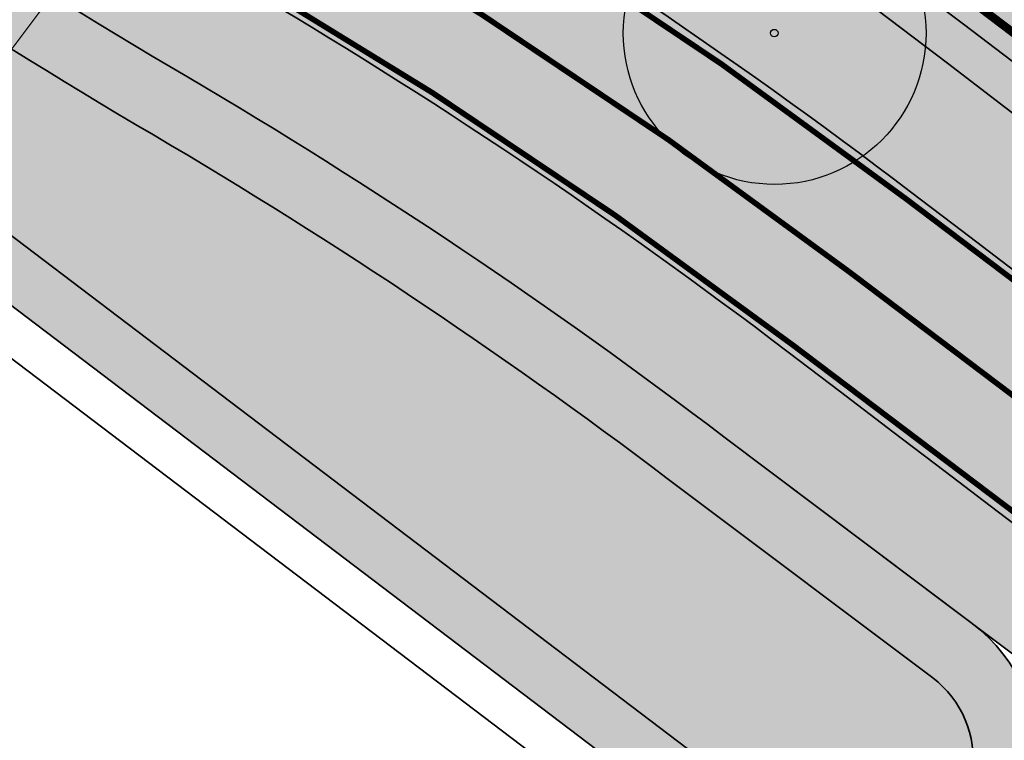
# Model space of a CAD drawing. Header units: metres. Extents: x 180563 to 183411, y 416314 to 418230.
# Tile 477 of 656: x 181110 to 181128, y 417730 to 417743. Entities that reach past the tile are written whole.
import ezdxf
from ezdxf import colors
from ezdxf.entities.mleader import LeaderData, LeaderLine
from ezdxf.math import Vec2, Vec3

# ---------------------------------------------------------------- set-up
doc = ezdxf.new("R2010")
doc.units = ezdxf.units.M
for name, pattern in [('AM-AS', [16, 10, -2, 2, -2]), ('VW-3-3_STREEP', [6, 3, -3]), ('VW-30-270_STREEP', [3, 0.3, -2.7])]:
    doc.linetypes.add(name, pattern=pattern)
doc.layers.get('0').update_dxf_attribs({"color": 40, "lineweight": 0})
for name, color, linetype, lineweight in [('N-WE-AM-AS_WEG_GEBIEDSONTSLUITINGSWEG-G', 10, 'AM-AS', 18), ('N-WE-BV-GELEIDECONSTRUCTIE_GELEIDERAIL_AARDENBAAN-G', 210, 'BV-GELEIDERAIL-A', 35), ('N-WE-GR-BOOM-S', 90, 'Continuous', 25), ('N-WE-GW-BERM-G', 90, 'Continuous', 35), ('N-WE-GW-WATERGANG_BODEM-G', 150, 'Continuous', 35), ('N-WE-GW-WATERGANG_INSTEEK-G', 112, 'Continuous', 35), ('N-WE-IE-TERREINAFSCHEIDING_KUNSTMATIG_HEKWERK_WILDRASTER-G', 30, 'IE-TERREINAFSCHEIDING-KUNSTMATIG', 35), ('N-WE-VH-KANTVERHARDING_FIETSPAD-G', 7, 'Continuous', 35), ('N-WE-VH-KANTVERHARDING_GOW-G', 7, 'Continuous', 35), ('N-WE-VW-MARKERING_LANGS_STREEP_30270_010-G', 7, 'VW-30-270_STREEP', 25), ('N-WE-VW-MARKERING_LANGS_STREEP_33_015-G', 7, 'VW-3-3_STREEP', 25), ('N-WE-VW-MARKERING_LANGS_STREEP_DOORGETROKKEN_010-G', 7, 'Continuous', 25), ('N-WE-VW-MARKERING_LANGS_STREEP_DOORGETROKKEN_015-G', 7, 'Continuous', 25), ('N-WE-WH-T18', 7, 'Continuous', 18)]:
    doc.layers.add(name, color=color, linetype=linetype, lineweight=lineweight)
for name, color, linetype, lineweight, true_color, transparency in [('N-WE-GW-BERM-A', 70, 'Continuous', 25, 0x7fff00, 0.6), ('N-WE-GW-WATERGANG_TALUD-A', 7, 'Continuous', 35, 0x4c914b, 0.4), ('N-WE-GW-WATERGANG_WATERLIJN-A', 7, 'Continuous', 35, 0x05eafa, 0.4)]:
    doc.layers.add(name, color=color, linetype=linetype, lineweight=lineweight, true_color=true_color, transparency=transparency)
doc.layers.add('N-WE-VH-VERHARDING_ASFALT_DEKLAAG-A', color=252, linetype='Continuous', lineweight=18, transparency=0.5)
doc.layers.add('X-XX-AL-TEKENBLAD_VIEWPORT-G', color=1, linetype='Continuous', lineweight=18, plot=False)
doc.styles.add('NLCS-ISO-M500-T25', font='NLCS-ISO.ttf', dxfattribs={"height": 1.25})
doc.linetypes.add('BV-GELEIDERAIL-A', pattern='A,2,-1,[160,NLCS.SHX,S=0.5,R=0,X=0,Y=0],-1', length=4)
doc.linetypes.add('IE-TERREINAFSCHEIDING-KUNSTMATIG', pattern='A,4,[82,NLCS.SHX,S=0.75,R=90,X=0,Y=0],4,-2', length=10)

# ---------------------------------------------------------------- blocks, each defined once
blk = doc.blocks.new('N-SGR-BOOM')
at = {"true_color": 0x136734, "transparency": 33554559}
h = blk.add_hatch(color=116, dxfattribs=at)
h.dxf.hatch_style = 1
edge = h.paths.add_edge_path()
edge.add_arc((0.006267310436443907, 0.004642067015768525), 2.700981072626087, 0, 360)
for centre, radius in [((0.006267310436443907, 0.004642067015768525), 2.700981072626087), ((0, 0), 0.06735329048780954)]:
    blk.add_circle(centre, radius)

msp = doc.modelspace()

# ---------------------------------------------------------------- hatches: boundary and pattern name
at = {"layer": 'N-WE-GW-BERM-A'}
h = msp.add_hatch(color=256, dxfattribs=at)
h.dxf.hatch_style = 1
edge = h.paths.add_edge_path()
edge.add_line((181073.7488937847, 417814.2802837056), (181069.7045368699, 417817.3739125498))
edge.add_arc((181101.6014270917, 417859.0732937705), 52.50000000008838, 189.1732101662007, 232.58673001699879, ccw=False)
edge.add_line((181049.7728541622, 417850.7037640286), (181049.6980486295, 417851.1669996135))
edge.add_arc((181046.7364158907, 417850.6887407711), 2.999999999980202, 9.173210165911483, 136.0584857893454)
edge.add_line((181044.576270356, 417852.7705119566), (181028.8460949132, 417836.4481281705))
edge.add_line((181028.8460949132, 417836.4481281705), (181029.0068978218, 417836.290741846))
edge.add_line((181029.0068978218, 417836.290741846), (181027.410449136, 417834.6341901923))
edge.add_line((181027.410449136, 417834.6341901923), (181037.1542689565, 417825.0551359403))
edge.add_line((181037.1542689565, 417825.0551359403), (181036.8913745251, 417824.7877195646))
edge.add_line((181036.8913745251, 417824.7877195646), (181041.685457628, 417820.0747032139))
edge.add_arc((181216.9484118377, 417998.3522870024), 249.9999999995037, 225.4885475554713, 230.5528841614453)
edge.add_arc((181564.1122736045, 418420.2885536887), 796.4000000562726, 230.5528820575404, 232.095562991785)
edge.add_arc((185318.2645728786, 423241.9395734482), 6907.208297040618, 232.0955650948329, 233.106533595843)
edge.add_line((181171.6669077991, 417717.878181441), (181173.4678948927, 417720.2774408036))
edge.add_arc((185318.2645661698, 423241.9395645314), 6904.208285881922, 232.9201131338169, 233.1065335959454, ccw=False)
edge.add_arc((181188.6853429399, 417777.6711247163), 55.00000000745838, 218.4293924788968, 232.9201131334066, ccw=False)
edge.add_line((181145.599733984, 417743.4858895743), (181144.5259423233, 417744.839250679))
edge.add_line((181144.5259423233, 417744.839250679), (181128.9029318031, 417764.5298252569))
edge.add_arc((180973.9905832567, 417641.6183661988), 197.7499999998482, 38.42939247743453, 52.58673001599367)
edge.add_line((181094.1355364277, 417798.686035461), (181073.9643901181, 417814.1154452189))
edge.add_line((181073.9643901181, 417814.1154452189), (181073.7488937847, 417814.2802837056))
h = msp.add_hatch(color=256, dxfattribs=at)
h.dxf.hatch_style = 1
edge = h.paths.add_edge_path()
edge.add_arc((181263.9972262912, 417640.70309743), 3.000000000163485, 229.8991335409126, 325.6143135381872)
edge.add_line((181266.4729901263, 417639.008814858), (181266.5562549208, 417639.130485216))
edge.add_arc((182390.925729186, 419263.5190775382), 1975.561948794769, 235.1949882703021, 235.309788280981, ccw=False)
edge.add_arc((181493.644272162, 417972.7411903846), 403.5500000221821, 233.2313492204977, 235.1949882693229, ccw=False)
edge.add_arc((181012.651948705, 417329.0515215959), 399.9983836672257, 53.23134921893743, 53.93884562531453)
edge.add_arc((185318.3247645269, 423242.0195051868), 6914.508351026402, 232.57288237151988, 233.9388456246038, ccw=False)
edge.add_arc((185318.2877374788, 423241.9701144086), 6914.446625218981, 232.5272106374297, 232.5728772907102, ccw=False)
edge.add_arc((185318.456553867, 423242.1884344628), 6914.722598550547, 232.0959210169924, 232.5272010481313, ccw=False)
edge.add_arc((181564.1399569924, 418420.3241564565), 803.645098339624, 232.0926229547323, 232.0985272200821, ccw=False)
edge.add_arc((185318.30993552, 423241.9993938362), 6914.483364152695, 231.6752198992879, 232.0952310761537, ccw=False)
edge.add_line((181030.5116775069, 417817.5301763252), (181030.2791331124, 417817.2359857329))
edge.add_arc((185318.3099701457, 423241.9994375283), 6914.85841990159, 231.6196245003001, 231.6752198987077, ccw=False)
edge.add_arc((180870.0303810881, 417625.71673703), 249.625000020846, 51.61962449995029, 53.35454995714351)
edge.add_line((181019.0219391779, 417826.0019243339), (181017.3884670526, 417824.3069553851))
edge.add_line((181017.3884670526, 417824.3069553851), (181017.262458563, 417824.4283920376))
edge.add_line((181017.262458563, 417824.4283920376), (181017.1247146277, 417824.28546233))
edge.add_arc((181019.2848601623, 417822.2036911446), 2.999999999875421, 136.0584857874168, 232.8716318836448)
edge.add_line((181017.4740517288, 417819.8118356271), (181051.564089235, 417794.0032000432))
edge.add_line((181051.564089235, 417794.0032000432), (181089.9399368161, 417765.308181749))
edge.add_line((181089.9399368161, 417765.308181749), (181107.5240438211, 417752.0973728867))
edge.add_arc((181168.1549130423, 417832.841207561), 100.9736061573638, 233.0969673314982, 238.9432908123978)
edge.add_arc((181064.5187370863, 417658.6142890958), 101.7495503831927, 52.69745743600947, 59.563056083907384, ccw=False)
edge.add_arc((185318.3099398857, 423241.9993993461), 6917.433371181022, 232.6974574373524, 233.9388467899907)
edge.add_arc((181012.6519442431, 417329.0515155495), 397.0483911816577, 53.23134923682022, 53.93884678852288, ccw=False)
edge.add_arc((181493.6442733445, 417972.7411920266), 406.5000020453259, 233.231349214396, 234.683116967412)
edge.add_arc((181228.7308241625, 417598.8241839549), 51.7500001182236, 49.899133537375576, 54.68311698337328, ccw=False)
h = msp.add_hatch(color=256, dxfattribs=at)
h.dxf.hatch_style = 1
edge = h.paths.add_edge_path()
edge.add_arc((181228.730975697, 417598.8243583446), 48.1497702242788, 54.68239703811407, 54.68311822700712)
edge.add_arc((181493.6442753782, 417972.7411950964), 410.1000057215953, 233.2313492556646, 234.6831200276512, ccw=False)
edge.add_arc((181012.651940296, 417329.0515101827), 393.4483978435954, 53.23134923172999, 53.93884678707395)
edge.add_arc((185318.3099589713, 423241.9994249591), 6921.033403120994, 232.6974574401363, 233.93884678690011, ccw=False)
edge.add_arc((181064.5187370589, 417658.6142890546), 98.14955043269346, 52.69745744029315, 59.57422040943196)
edge.add_arc((181168.1598047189, 417832.8484648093), 104.5823465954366, 233.09672176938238, 238.9539027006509, ccw=False)
edge.add_line((181105.3616635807, 417749.2191596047), (181104.7191947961, 417749.7018416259))
edge.add_line((181104.7191947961, 417749.7018416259), (181087.7808334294, 417762.427506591))
edge.add_line((181087.7808334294, 417762.427506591), (181049.3996744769, 417791.126496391))
edge.add_line((181049.3996744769, 417791.126496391), (181030.062280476, 417805.7663088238))
edge.add_line((181030.062280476, 417805.7663088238), (181016.0579835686, 417816.3685792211))
edge.add_line((181016.0579835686, 417816.3685792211), (181010.4253307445, 417820.632906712))
edge.add_arc((180999.5604801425, 417806.2817736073), 17.99999999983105, 52.87163188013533, 110.0256266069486)
edge.add_arc((180999.5604801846, 417806.281773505), 18.00000011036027, 110.0256266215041, 114.8717221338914)
edge.add_arc((178500.1568795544, 423185.6150126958), 5913.63084953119, 294.8222645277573, 294.9211797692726, ccw=False)
edge.add_line((180982.7275157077, 417818.3184062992), (180980.803925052, 417817.4266589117))
edge.add_line((180980.803925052, 417817.4266589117), (180982.0988698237, 417814.4359911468))
edge.add_line((180982.0988698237, 417814.4359911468), (180982.909, 417812.5649999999))
edge.add_line((180982.909, 417812.5649999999), (180984.193, 417813.9))
edge.add_line((180984.193, 417813.9), (180994.2180399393, 417818.5693610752))
edge.add_line((180994.2180399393, 417818.5693610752), (181001.736, 417822.0709999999))
edge.add_line((181001.736, 417822.0709999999), (181002.664, 417821.6859999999))
edge.add_line((181002.664, 417821.6859999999), (181002.897, 417821.8349999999))
edge.add_line((181002.897, 417821.8349999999), (181004.325, 417821.1099999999))
edge.add_line((181004.325, 417821.1099999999), (181007.101, 417819.99))
edge.add_line((181007.101, 417819.99), (181007.026, 417819.8039999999))
edge.add_line((181007.026, 417819.8039999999), (181011.0674445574, 417817.1511925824))
edge.add_arc((181010.4503503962, 417815.9503702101), 1.350103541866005, 53.12917852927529, 62.801687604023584, ccw=False)
edge.add_line((181011.2604299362, 417817.0304399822), (181014.5577348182, 417814.6206031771))
edge.add_line((181014.5577348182, 417814.6206031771), (181028.8685332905, 417804.161549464))
edge.add_line((181028.8685332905, 417804.161549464), (181048.1972218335, 417789.5283276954))
edge.add_line((181048.1972218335, 417789.5283276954), (181086.581331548, 417760.8271315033))
edge.add_line((181086.581331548, 417760.8271315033), (181103.5178724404, 417748.1028342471))
edge.add_arc((181165.8364696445, 417831.0513420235), 103.7499999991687, 233.082734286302, 239.5630560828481)
edge.add_arc((181064.5187370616, 417658.6142890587), 96.24955042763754, 52.697446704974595, 59.56305608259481, ccw=False)
edge.add_line((181122.8482600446, 417735.175654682), (181129.299, 417730.3279999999))
edge.add_line((181129.299, 417730.3279999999), (181133.454, 417727.1759999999))
edge.add_line((181133.454, 417727.1759999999), (181133.564, 417727.1859999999))
edge.add_line((181133.564, 417727.1859999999), (181148.051, 417715.8659999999))
edge.add_line((181148.051, 417715.8659999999), (181165.6579999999, 417699.1319999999))
edge.add_line((181165.6579999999, 417699.1319999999), (181165.774, 417698.9649999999))
edge.add_line((181165.774, 417698.9649999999), (181168.9069999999, 417696.3289999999))
edge.add_line((181168.9069999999, 417696.3289999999), (181170.903, 417697.5019999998))
edge.add_line((181170.903, 417697.5019999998), (181177.178, 417693.0399999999))
edge.add_line((181177.178, 417693.0399999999), (181179.7000661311, 417692.1976577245))
edge.add_arc((185318.3099655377, 423241.99943372), 6923.033414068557, 233.2872918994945, 233.9348265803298)
edge.add_arc((181008.5358484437, 417323.5028025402), 398.357087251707, 53.222080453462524, 53.999916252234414, ccw=False)
edge.add_arc((181493.6442762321, 417972.7411959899), 412.1000069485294, 233.2436655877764, 234.6832046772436)
edge.add_arc((181228.7310384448, 417598.8244199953), 46.14968364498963, 40.84307946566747, 54.68238135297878, ccw=False)
edge.add_arc((181290.5749671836, 417652.2878644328), 35.60000389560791, 220.8430794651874, 235.6698368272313)
edge.add_arc((181252.9420399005, 417596.8718480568), 31.38661325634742, 54.583065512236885, 55.98954721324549, ccw=False)
edge.add_arc((181267.8258765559, 417621.1649947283), 3.546600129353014, -7.6863796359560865, 21.25271230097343, ccw=False)
edge.add_line((181271.3406105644, 417620.6906348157), (181271.0932304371, 417619.0810250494))
edge.add_line((181271.0932304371, 417619.0810250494), (181272.4185422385, 417618.2229377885))
edge.add_line((181272.4185422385, 417618.2229377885), (181273.314775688, 417620.6262685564))
edge.add_arc((181270.5038642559, 417621.6744941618), 2.999999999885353, 339.5488572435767, 415.6897267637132)
edge.add_arc((182390.9257077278, 419263.519046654), 1984.711911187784, 235.66983764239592, 235.6897267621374, ccw=False)
edge.add_arc((181290.5749645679, 417652.2878615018), 33.5999999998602, 220.8430889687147, 235.6698376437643, ccw=False)
edge.add_arc((181228.7309599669, 417598.8243335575), 48.14979954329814, 40.84308896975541, 54.68239881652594)
at = {"layer": 'N-WE-GW-WATERGANG_TALUD-A'}
h = msp.add_hatch(color=256, dxfattribs=at)
h.dxf.hatch_style = 1
edge = h.paths.add_edge_path()
edge.add_arc((181125.5214975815, 417729.5077122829), 2.925138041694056, 232.507645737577, 413.0755716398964)
edge.add_line((181127.2788067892, 417731.8461512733), (181122.8482600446, 417735.1756546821))
edge.add_arc((181064.5187370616, 417658.6142890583), 96.24955042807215, 52.69744670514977, 59.5630560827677)
edge.add_arc((181165.8364696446, 417831.0513420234), 103.7499999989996, 233.08273428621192, 239.56305608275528, ccw=False)
edge.add_line((181103.5178724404, 417748.1028342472), (181086.581331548, 417760.8271315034))
edge.add_line((181086.581331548, 417760.8271315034), (181049.2341603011, 417788.752971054))
edge.add_line((181049.2341603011, 417788.752971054), (181049.0654925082, 417788.8790901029))
edge.add_arc((181047.8747532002, 417787.2865975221), 1.988439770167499, 53.21378245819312, 233.2137824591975)
edge.add_line((181046.6840138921, 417785.6941049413), (181123.7641883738, 417727.1692732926))
edge.add_line((181123.7641883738, 417727.1692732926), (181123.7410960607, 417727.1868066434))
edge = h.paths.add_edge_path(flags=16)
edge.add_line((181047.2828611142, 417786.4950021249), (181124.3689041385, 417727.9657146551))
edge.add_arc((181125.4727247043, 417729.4195023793), 1.825354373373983, 232.7916087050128, 412.7916087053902)
edge.add_line((181126.5765452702, 417730.8732901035), (181122.1241712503, 417734.2187266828))
edge.add_arc((181064.518737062, 417658.6142890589), 95.0495504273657, 52.69506727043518, 59.56305608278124)
edge.add_arc((181165.8364696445, 417831.0513420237), 104.9499999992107, 233.0827342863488, 239.5630560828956, ccw=False)
edge.add_line((181102.797079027, 417747.1434298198), (181085.8616304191, 417759.8669064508))
edge.add_line((181085.8616304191, 417759.8669064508), (181048.3468953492, 417787.9180395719))
edge.add_arc((181047.8148782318, 417787.2065208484), 0.8884261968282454, 53.21378246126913, 233.2137824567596)
at = {"layer": 'N-WE-GW-WATERGANG_WATERLIJN-A'}
h = msp.add_hatch(color=256, dxfattribs=at)
h.dxf.hatch_style = 1
edge = h.paths.add_edge_path()
edge.add_line((181047.2828611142, 417786.4950021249), (181124.3689041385, 417727.9657146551))
edge.add_arc((181125.4727247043, 417729.4195023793), 1.825354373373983, 232.7916087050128, 412.7916087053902)
edge.add_line((181126.5765452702, 417730.8732901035), (181122.1241712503, 417734.2187266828))
edge.add_arc((181064.518737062, 417658.6142890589), 95.0495504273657, 52.69506727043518, 59.56305608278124)
edge.add_arc((181165.8364696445, 417831.0513420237), 104.9499999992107, 233.0827342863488, 239.5630560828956, ccw=False)
edge.add_line((181102.797079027, 417747.1434298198), (181085.8616304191, 417759.8669064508))
edge.add_line((181085.8616304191, 417759.8669064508), (181048.3468953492, 417787.9180395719))
edge.add_arc((181047.8148782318, 417787.2065208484), 0.8884261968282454, 53.21378246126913, 233.2137824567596)
at = {"layer": 'N-WE-VH-VERHARDING_ASFALT_DEKLAAG-A'}
h = msp.add_hatch(color=256, dxfattribs=at)
h.dxf.hatch_style = 1
edge = h.paths.add_edge_path()
edge.add_arc((181493.6442872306, 417972.7412111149), 406.5000256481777, 233.23134926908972, 234.68320464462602, ccw=False)
edge.add_arc((181012.65194445, 417329.0515158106), 397.0483908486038, 53.23134922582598, 53.93884678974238)
edge.add_arc((185318.3099399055, 423241.9993993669), 6917.433371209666, 232.6974574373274, 233.9388467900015, ccw=False)
edge.add_arc((181064.5187370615, 417658.6142890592), 101.7495504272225, 52.69745743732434, 59.56305608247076)
edge.add_arc((181168.1549130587, 417832.8412075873), 100.9736061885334, 233.0969673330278, 238.9432908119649, ccw=False)
edge.add_line((181107.524043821, 417752.0973728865), (181089.9399368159, 417765.3081817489))
edge.add_line((181089.9399368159, 417765.3081817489), (181051.5640892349, 417794.0032000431))
edge.add_line((181051.5640892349, 417794.0032000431), (181017.4740517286, 417819.811835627))
edge.add_arc((181019.2848601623, 417822.2036911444), 2.999999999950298, 136.0584857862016, 232.87163188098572, ccw=False)
edge.add_line((181017.1247146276, 417824.28546233), (181019.0377596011, 417826.2705294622))
edge.add_arc((180870.0303811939, 417625.7167371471), 249.8499998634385, 53.38840380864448, 54.05229650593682)
edge.add_line((181016.7039692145, 417827.9835930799), (181016.1065244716, 417828.4168294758))
edge.add_line((181016.1065244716, 417828.4168294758), (181013.5531782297, 417825.767355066))
edge.add_arc((181011.393032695, 417827.8491262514), 2.999999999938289, 241.2493920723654, 316.05848578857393, ccw=False)
edge.add_arc((180999.5604801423, 417806.281773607), 21.60000000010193, 61.24939207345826, 110.2593872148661)
edge.add_arc((180989.3108655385, 417834.0505582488), 8.00000000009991, 227.5183907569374, 290.2593872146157, ccw=False)
edge.add_line((180983.9080373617, 417828.1506050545), (180981.370493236, 417825.6616251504))
edge.add_line((180981.370493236, 417825.6616251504), (180984.0348125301, 417823.2027118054))
edge.add_arc((180983.3566006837, 417822.4678453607), 0.9999999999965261, -65.12827785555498, 47.29593205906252, ccw=False)
edge.add_line((180983.7771887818, 417821.5605936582), (180970.3664037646, 417815.3435575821))
edge.add_line((180970.3664037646, 417815.3435575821), (180971.41787401, 417813.0754283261))
edge.add_line((180971.41787401, 417813.0754283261), (180991.9898943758, 417822.6123042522))
edge.add_arc((180999.5604801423, 417806.281773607), 18.0000000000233, 52.8716318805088, 114.8717221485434, ccw=False)
edge.add_line((181010.4253307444, 417820.632906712), (181049.3996744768, 417791.1264963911))
edge.add_line((181049.3996744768, 417791.1264963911), (181087.7808334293, 417762.4275065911))
edge.add_line((181087.7808334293, 417762.4275065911), (181105.3616635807, 417749.2191596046))
edge.add_arc((181168.1598047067, 417832.8484647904), 104.5823465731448, 233.0967217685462, 238.9539027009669)
edge.add_arc((181064.5187370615, 417658.6142890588), 98.1495504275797, 52.69745744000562, 59.57422040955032, ccw=False)
edge.add_arc((185318.3099587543, 423241.9994246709), 6921.033402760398, 232.6974574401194, 233.9388467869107)
edge.add_arc((181012.6519401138, 417329.0515099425), 393.4483981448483, 53.231349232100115, 53.93884678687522, ccw=False)
edge.add_arc((181493.8499811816, 417973.019663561), 410.4462078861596, 233.2316151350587, 234.6925342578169)
edge.add_arc((181228.7309599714, 417598.8243335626), 48.1497995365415, 40.84308896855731, 54.59469814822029, ccw=False)
edge.add_arc((181290.5749645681, 417652.2878615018), 33.59999999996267, 220.8430889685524, 235.6698376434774)
edge.add_arc((182390.9257077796, 419263.5190468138), 1984.711911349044, 235.6698376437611, 235.6897267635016)
edge.add_arc((181270.5038642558, 417621.6744941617), 2.999999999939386, -20.44897796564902, 55.68972676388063, ccw=False)
edge.add_line((181273.3148152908, 417620.626374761), (181274.1362413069, 417622.8293568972))
edge.add_arc((181262.9088125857, 417627.0654924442), 12.00000000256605, 339.3283895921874, 358.0808665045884)
edge.add_arc((182390.9257077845, 419263.5190467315), 1981.111911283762, 235.6698376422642, 235.7134614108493, ccw=False)
edge.add_arc((181290.5749645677, 417652.287861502), 29.99999999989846, 220.8431060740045, 235.6698376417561, ccw=False)
edge.add_arc((181228.730823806, 417598.8241835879), 51.75000062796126, 40.84310607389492, 54.6824278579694)
h = msp.add_hatch(color=256, dxfattribs=at)
h.dxf.hatch_style = 1
edge = h.paths.add_edge_path(flags=16)
edge.add_line((181266.421371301, 417647.7449301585), (181267.3135911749, 417647.1243517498))
edge.add_arc((182390.9257179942, 419263.5190614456), 1968.56192919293, 235.1954939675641, 235.5561027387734)
edge.add_arc((181276.6619183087, 417638.8467284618), 1.500000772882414, -124.38568554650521, 55.61431445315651, ccw=False)
edge.add_arc((182390.9257197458, 419263.5190640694), 1971.561932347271, 235.16386169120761, 235.5561913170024, ccw=False)
edge.add_arc((181265.5645242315, 417646.5137465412), 1.500000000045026, 55.163861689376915, 235.1638616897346, ccw=False)
edge = h.paths.add_edge_path(flags=16)
edge.add_arc((182390.9257071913, 419263.5190458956), 1968.561910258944, 236.22275975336, 236.6167799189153)
edge.add_arc((181306.9286178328, 417618.4980017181), 1.500001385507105, -123.41165025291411, 56.72320394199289, ccw=False)
edge.add_arc((182390.9257072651, 419263.5190459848), 1971.561910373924, 236.2230003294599, 236.6168392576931, ccw=False)
edge.add_arc((181295.6367655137, 417625.9946514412), 1.500022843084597, 56.10695293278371, 236.6547733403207, ccw=False)
edge = h.paths.add_edge_path(flags=16)
edge.add_arc((182267.7584848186, 419021.3355650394), 1699.549995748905, 245.3727450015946, 245.6976238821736)
edge.add_arc((181568.9223495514, 417473.7562151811), 1.499999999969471, 245.6976238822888, 425.6976238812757)
edge.add_arc((182267.7584892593, 419021.3355747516), 1696.550006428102, 245.37274500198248, 245.6976238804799, ccw=False)
edge.add_arc((181560.158536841, 417477.743617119), 1.500000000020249, 65.3727449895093, 245.3727449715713)
edge = h.paths.add_edge_path(flags=16)
edge.add_line((181994.7633016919, 417267.5241882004), (181964.0698458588, 417282.2425208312))
edge.add_arc((181790.9234461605, 416921.1600831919), 400.4500000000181, 64.38133117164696, 65.79861244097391)
edge.add_arc((181955.4959157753, 417287.3267184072), 0.9999999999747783, 69.63247948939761, 245.7986124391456, ccw=False)
edge.add_arc((181816.7843065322, 416913.6942894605), 399.5499999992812, 64.38103671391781, 69.63247948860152, ccw=False)
edge.add_line((181989.5434161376, 417273.9643167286), (181997.2069129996, 417270.2894651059))
edge.add_arc((181996.5553910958, 417268.9383406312), 1.500006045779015, -25.74337134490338, 64.25630207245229, ccw=False)
edge.add_line((181997.906519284, 417268.2868264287), (181997.6676287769, 417267.7914107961))
edge.add_arc((181996.3165071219, 417268.4429246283), 1.50000000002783, 244.25653299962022, 334.2565330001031, ccw=False)
edge.add_arc((181895.7239114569, 417059.8321053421), 230.0973752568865, 64.25653299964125, 64.50554044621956)
edge = h.paths.add_edge_path(flags=16)
edge.add_line((182104.0580458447, 417214.7262762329), (182085.8331860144, 417223.4655837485))
edge.add_arc((182258.5922956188, 417583.7356110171), 399.5499999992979, 242.6861429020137, 244.3810367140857, ccw=False)
edge.add_arc((181891.5007316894, 416872.9305859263), 400.4500000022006, 62.68614290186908, 64.38103671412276)
edge.add_line((182064.6489870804, 417234.0121337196), (182060.1465170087, 417236.1711884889))
edge.add_line((182060.1465170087, 417236.1711884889), (182022.5299168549, 417254.209353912))
edge.add_line((182022.5299168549, 417254.209353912), (182009.6421919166, 417260.3893625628))
edge.add_line((182009.6421919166, 417260.3893625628), (182009.8367648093, 417260.7951228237))
edge.add_line((182009.8367648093, 417260.7951228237), (182022.7244897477, 417254.6151141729))
edge.add_line((182022.7244897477, 417254.6151141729), (182064.8398338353, 417234.4196807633))
edge.add_line((182064.8398338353, 417234.4196807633), (182097.2557363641, 417221.0628313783))
edge.add_arc((181897.9365292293, 416874.7796295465), 399.5499996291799, 58.78416041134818, 60.075443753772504, ccw=False)
edge.add_arc((182104.4904300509, 417215.6279657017), 0.9999999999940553, -115.61896328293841, 58.78416040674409, ccw=False)
edge = h.paths.add_edge_path(flags=16)
edge.add_arc((180932.4700880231, 415892.1175290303), 1700.450000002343, 63.132378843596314, 63.924974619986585, ccw=False)
edge.add_arc((181701.4075209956, 417409.901218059), 1.000000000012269, 243.1323788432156, 419.5793798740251)
edge.add_arc((181499.6040637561, 417066.2189997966), 399.5500000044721, 59.57937987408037, 60.53961974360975)
edge.add_arc((181691.3775995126, 417405.7251361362), 9.624999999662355, 60.53961974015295, 68.5815191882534)
edge.add_line((181694.8924288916, 417414.6854151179), (181680.3013201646, 417420.4090379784))
edge.add_arc((181680.1187316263, 417419.94356894), 0.5000000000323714, 68.58151929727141, 243.9249743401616)
edge = h.paths.add_edge_path(flags=16)
edge.add_arc((181680.1187316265, 417419.94356894), 0.5000000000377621, 68.58151920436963, 243.9249744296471)
edge.add_arc((180932.4700876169, 415892.117528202), 1700.450000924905, 63.13237884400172, 63.9249744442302, ccw=False)
edge.add_arc((181701.4075209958, 417409.9012180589), 0.999999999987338, 243.132378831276, 419.5793798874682)
edge.add_arc((181499.6040633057, 417066.2189990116), 399.5500009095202, 59.57937987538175, 60.53961974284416)
edge.add_arc((181691.377599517, 417405.7251361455), 9.624999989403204, 60.53961974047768, 68.58151919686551)
edge.add_line((181694.8924288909, 417414.6854151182), (181680.3013201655, 417420.4090379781))
edge = h.paths.add_edge_path()
edge.add_line((181033.0028603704, 417820.6897694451), (181030.5116775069, 417817.5301763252))
edge.add_arc((185318.3099397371, 423241.9993992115), 6914.48337098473, 231.6752198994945, 233.9388467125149)
edge.add_arc((181012.6519479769, 417329.0515206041), 399.9983848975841, 53.23134850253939, 53.938848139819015, ccw=False)
edge.add_arc((181493.6442721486, 417972.7411903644), 403.5499999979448, 233.2313499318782, 235.1949882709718)
edge.add_arc((182390.9257103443, 419263.5190504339), 1975.561915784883, 235.1949882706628, 235.4212797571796)
edge.add_arc((182390.9257072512, 419263.5190459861), 1975.561910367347, 235.4212797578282, 236.6169555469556)
edge.add_arc((181525.9518411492, 417950.8722321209), 403.549999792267, 236.6169555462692, 239.1017050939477)
edge.add_arc((181113.3162874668, 417261.3618971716), 399.9999999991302, 57.45738260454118, 59.10170509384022, ccw=False)
edge.add_arc((182390.9257176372, 419263.5190624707), 1975.061929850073, 237.4573826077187, 238.7073108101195)
edge.add_arc((182390.9257072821, 419263.5190461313), 1975.061910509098, 238.7073108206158, 243.3553666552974)
edge.add_arc((181325.8161351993, 417140.6764458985), 400.0000057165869, 62.80119298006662, 63.355366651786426, ccw=False)
edge.add_arc((181965.7273091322, 418385.8726976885), 999.9999999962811, 242.8011929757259, 244.8548049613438)
edge.add_arc((182264.6752762, 419022.7500135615), 1703.549999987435, 244.8548049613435, 245.6235062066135)
edge.add_arc((180118.4752339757, 414286.3140772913), 3496.449999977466, 64.81384707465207, 65.62350620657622, ccw=False)
edge.add_line((181606.4266050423, 417450.3563209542), (181610.9455030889, 417448.2272794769))
edge.add_arc((180118.4752340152, 414286.3140773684), 3496.449999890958, 64.21818017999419, 64.73198948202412, ccw=False)
edge.add_line((181639.2400873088, 417434.716348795), (181670.3332164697, 417419.6975125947))
edge.add_arc((180932.4700880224, 415892.1175290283), 1696.450000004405, 62.96011553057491, 64.21818017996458, ccw=False)
edge.add_arc((182841.8347448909, 419633.0166956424), 2503.549996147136, 242.9601155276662, 243.1447444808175)
edge.add_arc((182162.6238776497, 418291.6236925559), 1000.000000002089, 243.1447444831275, 244.3810367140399)
edge.add_line((181730.2396714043, 417389.9342237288), (181853.9053023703, 417330.6332475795))
edge.add_line((181853.9053023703, 417330.6332475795), (181891.061373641, 417312.8159180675))
edge.add_line((181891.061373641, 417312.8159180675), (181897.2858365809, 417309.8311216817))
edge.add_line((181897.2858365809, 417309.8311216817), (181963.5044478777, 417278.0775272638))
edge.add_line((181963.5044478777, 417278.0775272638), (181971.1422850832, 417274.4393758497))
edge.add_line((181971.1422850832, 417274.4393758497), (181991.327, 417264.879))
edge.add_line((181991.327, 417264.879), (181992.079, 417264.515))
edge.add_line((181992.079, 417264.515), (181993.975, 417263.597))
edge.add_line((181993.975, 417263.597), (182012.385, 417254.688))
edge.add_line((182012.385, 417254.688), (182018.101, 417251.9469999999))
edge.add_line((182018.101, 417251.9469999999), (182018.0840521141, 417251.9051478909))
edge.add_line((182018.0840521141, 417251.9051478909), (182076.44479169, 417223.9196130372))
edge.add_line((182076.44479169, 417223.9196130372), (182139.6315825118, 417193.6198575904))
edge.add_line((182139.6315825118, 417193.6198575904), (182139.6770349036, 417193.5980619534))
edge.add_line((182139.6770349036, 417193.5980619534), (182160.765325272, 417183.4856883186))
edge.add_arc((182343.9232624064, 417565.4413533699), 423.600000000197, 244.3810386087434, 252.5258950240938)
edge.add_line((182216.7268854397, 417161.3893249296), (182226.8023124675, 417158.217560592))
edge.add_arc((182151.7336291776, 416919.7543710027), 250.0000000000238, 69.67063188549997, 72.52589502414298, ccw=False)
edge.add_line((182238.5877141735, 417154.1821166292), (182255.2274778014, 417148.0171832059))
edge.add_line((182255.2274778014, 417148.0171832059), (182256.5475957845, 417151.5803119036))
edge.add_arc((182256.8857542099, 417152.5214011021), 1.000000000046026, 74.81650509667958, 250.2352849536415, ccw=False)
edge.add_line((182257.147665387, 417153.4864930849), (182258.0083183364, 417157.2352828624))
edge.add_arc((182313.9483987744, 417400.8963332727), 250.0000001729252, 254.8165050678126, 257.0700086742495, ccw=False)
edge.add_line((182248.4706043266, 417159.6233374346), (182237.6629667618, 417162.5563646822))
edge.add_arc((182303.1407611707, 417403.8293603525), 250.0000000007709, 252.5258950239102, 254.8165050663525, ccw=False)
edge.add_line((182228.0720778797, 417165.3661707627), (182218.8888635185, 417168.2570647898))
edge.add_arc((182343.9232624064, 417565.4413533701), 416.4000000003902, 244.3810386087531, 252.525895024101, ccw=False)
edge.add_line((182163.8784913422, 417189.9778525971), (182145.833652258, 417198.6308346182))
edge.add_arc((182318.7873228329, 417559.3066278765), 400.0000000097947, 238.4165808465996, 244.381038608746, ccw=False)
edge.add_arc((181897.9365152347, 416874.7796054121), 403.5500275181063, 58.41658145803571, 64.37994115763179)
edge.add_line((182072.4321312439, 417238.6530788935), (182025.794417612, 417261.0171094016))
edge.add_line((182025.794417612, 417261.0171094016), (181991.2729529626, 417277.5710746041))
edge.add_arc((181816.7843065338, 416913.6942894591), 403.5500000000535, 64.38103671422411, 70.3455075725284)
edge.add_arc((182087.056245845, 417670.4278497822), 399.9999999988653, 244.3810367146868, 250.34550757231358, ccw=False)
edge.add_line((181914.1025633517, 417309.7520622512), (181885.1575948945, 417323.6318207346))
edge.add_line((181885.1575948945, 417323.6318207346), (181750.5912443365, 417388.1605940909))
edge.add_arc((181923.5462577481, 417748.8357434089), 399.9999999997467, 238.15746587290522, 244.38082528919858, ccw=False)
edge.add_arc((181499.6040637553, 417066.2189997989), 403.5500000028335, 58.15746587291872, 64.21818017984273)
edge.add_line((181675.1262810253, 417429.5983521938), (181644.0244867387, 417444.6213738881))
edge.add_arc((180118.4752339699, 414286.3140772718), 3507.44999999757, 64.21818018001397, 65.62350620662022)
edge.add_arc((181399.5502938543, 417113.5109048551), 403.549999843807, 65.62350620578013, 69.59298173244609)
edge.add_arc((181677.6347093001, 417868.8340820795), 401.3422855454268, 243.0432052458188, 249.9840945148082, ccw=False)
edge.add_arc((182264.6752761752, 419022.7500135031), 1695.999999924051, 242.32913509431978, 243.03758471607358, ccw=False)
edge.add_arc((182390.92588004, 419263.5193751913), 1967.862282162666, 242.2105599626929, 242.3291350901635, ccw=False)
edge.add_arc((182390.9257071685, 419263.5190458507), 1967.861910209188, 238.7812462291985, 242.2105599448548, ccw=False)
edge.add_arc((181578.2919742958, 417922.6919184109), 400.0000000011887, 232.39639598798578, 238.78124622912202, ccw=False)
edge.add_arc((181087.4206071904, 417285.3653902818), 404.4499999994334, 52.39639598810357, 56.61710014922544)
edge.add_arc((182127.3627245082, 418865.1477469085), 1486.896640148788, 236.2270752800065, 236.6510802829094, ccw=False)
edge.add_arc((182370.5963038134, 419233.9724161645), 1928.697474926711, 235.189868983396, 236.3115455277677, ccw=False)
edge.add_arc((181039.2420212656, 417319.0640495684), 403.5500000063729, 55.19498827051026, 59.46724989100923)
edge.add_arc((181447.4701584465, 418011.1929324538), 400.0000000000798, 233.4982623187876, 239.46724989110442, ccw=False)
edge.add_arc((185318.2645985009, 423241.9395540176), 6907.208296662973, 232.0955652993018, 233.4982620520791, ccw=False)
edge.add_arc((181564.1122510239, 418420.2885722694), 796.4000000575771, 230.5528841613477, 232.0955691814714, ccw=False)
edge.add_arc((181216.9484118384, 417998.3522870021), 249.9999999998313, 225.4885475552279, 230.5528841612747, ccw=False)
edge.add_line((181041.6854576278, 417820.0747032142), (181036.8913745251, 417824.7877195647))
edge.add_line((181036.8913745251, 417824.7877195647), (181034.331044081, 417822.1833498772))
edge.add_arc((181033.6401504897, 417821.4603934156), 1.000000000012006, -129.5900460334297, 46.299113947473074, ccw=False)

# ---------------------------------------------------------------- linework, layer by layer
at = {"layer": 'N-WE-AM-AS_WEG_GEBIEDSONTSLUITINGSWEG-G', "flags": 128}
msp.add_lwpolyline([(180998.6357589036, 417852.5923585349), (181032.404589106, 417822.5537126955, 0.01636333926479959), (181072.6352749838, 417789.059309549, 0.006800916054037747), (181222.52458611, 417675.5955956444, 0.03786963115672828), (181475.3950408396, 417517.5334610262, 0.01437539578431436), (181563.1980470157, 417474.6641448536, -0.006131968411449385), (181640.9581216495, 417438.2731532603), (181672.0512508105, 417423.25431706, -0.00548939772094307), (181705.4900083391, 417406.6472787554, 0.006200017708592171), (181761.0471846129, 417379.1537028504), (182144.1001733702, 417195.4695541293, 1.733259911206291e-06), (182144.102712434, 417195.4683612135), (182147.6425671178, 417193.7708816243), (182148.8545265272, 417193.1897434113), (182150.0665531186, 417192.6087453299), (182151.2787140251, 417192.0280275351), (182152.491076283, 417191.4477302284), (182153.7037067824, 417190.8679936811), (182154.916672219, 417190.2889582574), (182156.1300390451, 417189.7107644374), (182157.3438734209, 417189.13355284), (182158.5582411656, 417188.5574642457), (182159.7732077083, 417187.9826396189), (182160.9888380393, 417187.4092201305), (182162.2051966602, 417186.8373471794), (182163.4223475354, 417186.2671624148), (182164.6403540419, 417185.6988077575), (182165.8592789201, 417185.1324254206), (182167.0791842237, 417184.5681579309), (182168.3001312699, 417184.0061481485), (182169.5221805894, 417183.4465392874), (182170.7453918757, 417182.8894749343), (182171.9698239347, 417182.3350990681), (182173.1955346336, 417181.7835560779), (182174.4225808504, 417181.2349907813), (182175.6510184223, 417180.6895484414), (182176.8809020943, 417180.1473747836), (182178.1122854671, 417179.6086160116), (182179.3452209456, 417179.0734188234), (182180.5797596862, 417178.5419304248), (182181.8159515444, 417178.0142985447), (182183.0538450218, 417177.4906714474), (182184.2934872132, 417176.9711979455), (182185.5348487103, 417176.4514943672, 0.02042757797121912), (182217.8078744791, 417164.8231948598), (182298.8362061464, 417139.3153159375)], format="xyb", dxfattribs=at)
at = {"layer": 'N-WE-BV-GELEIDECONSTRUCTIE_GELEIDERAIL_AARDENBAAN-G', "ltscale": 0.5, "flags": 128}
msp.add_lwpolyline([(181069.5294931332, 417785.9922967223, 0.002103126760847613), (181115.5776914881, 417750.4431575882, 0.005960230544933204), (181247.6818141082, 417651.817383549, -0.003087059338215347), (181251.6493714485, 417648.8906549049, 0.004855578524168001), (181257.9844946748, 417644.2519659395), (181261.1440499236, 417641.7888825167)], format="xyb", dxfattribs=at)
at = {"layer": 'N-WE-GW-BERM-G', "flags": 128}
msp.add_lwpolyline([(181011.2604299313, 417817.0304399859), (181028.8685332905, 417804.1615494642), (181048.1972218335, 417789.5283276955), (181086.581331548, 417760.8271315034), (181103.5178724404, 417748.1028342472, 0.02828327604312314), (181113.2777777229, 417741.5994197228, -0.0299658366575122), (181122.8482600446, 417735.1756546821), (181129.299, 417730.328)], format="xyb", dxfattribs=at)
at = {"layer": 'N-WE-GW-WATERGANG_BODEM-G', "flags": 128}
msp.add_lwpolyline([(181047.2828611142, 417786.4950021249), (181124.3689041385, 417727.9657146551, 1), (181126.5765452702, 417730.8732901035), (181122.1241712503, 417734.2187266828, 0.02997622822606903), (181112.6698699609, 417740.5647950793, -0.0282832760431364), (181102.797079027, 417747.1434298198), (181085.8616304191, 417759.8669064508), (181048.3468953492, 417787.9180395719, 0.9999999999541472)], format="xyb", close=True, dxfattribs=at)
at = {"layer": 'N-WE-GW-WATERGANG_INSTEEK-G', "flags": 128}
msp.add_lwpolyline([(181123.7410960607, 417727.1868066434, 1.00496841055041), (181127.2788067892, 417731.8461512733), (181122.8482600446, 417735.1756546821, 0.02996583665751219), (181113.2777777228, 417741.5994197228, -0.02828327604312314), (181103.5178724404, 417748.1028342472), (181086.581331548, 417760.8271315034), (181049.2341603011, 417788.752971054), (181049.0654925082, 417788.8790901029, 1.000000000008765), (181046.6840138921, 417785.6941049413), (181123.7641883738, 417727.1692732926)], format="xyb", close=True, dxfattribs=at)
at = {"layer": 'N-WE-IE-TERREINAFSCHEIDING_KUNSTMATIG_HEKWERK_WILDRASTER-G', "ltscale": 0.4, "flags": 128}
msp.add_lwpolyline([(181194.3156810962, 417682.1551479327), (181193.452, 417682.791), (181181.375, 417691.509), (181177.178, 417693.04), (181174.186, 417695.197), (181170.903, 417697.502), (181168.907, 417696.329), (181165.774, 417698.965), (181165.658, 417699.132), (181157.945, 417706.429), (181148.051, 417715.866), (181133.905, 417726.836), (181133.454, 417727.176), (181131.565, 417728.568), (181129.5216271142, 417730.1550857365), (181125.535389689, 417724.8827605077), (181006.1234216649, 417815.5489450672), (181006.7337310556, 417819.99631002), (181002.664, 417821.686), (181001.736, 417822.071), (180999.25, 417820.938), (180995.573, 417819.263), (180984.193, 417813.9), (180982.9090000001, 417812.565)], dxfattribs=at)
at = {"layer": 'N-WE-VH-KANTVERHARDING_FIETSPAD-G', "flags": 128}
for points in [[(181019.0280313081, 417826.2604349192), (181017.1247146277, 417824.28546233, 0.4494867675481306), (181017.4740517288, 417819.811835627), (181051.564089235, 417794.0032000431), (181089.939936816, 417765.308181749), (181107.5240438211, 417752.0973728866, 0.0255149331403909), (181116.064021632, 417746.3414493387, -0.02996583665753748), (181126.1813912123, 417739.5506102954, 0.00541663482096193), (181246.3738373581, 417650.021142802, -0.003087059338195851), (181250.3193146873, 417647.1107018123, 0.0063349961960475), (181258.6479079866, 417641.0501310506)], [(180943.6024850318, 417800.1806368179), (180954.5972698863, 417805.2776519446), (180991.9898943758, 417822.6123042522, -0.2773249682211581), (181010.4253307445, 417820.632906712), (181015.3010816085, 417816.9416090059), (181020.5020902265, 417813.0040675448), (181049.3996744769, 417791.1264963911), (181087.7808334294, 417762.4275065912), (181105.3616635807, 417749.2191596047, 0.02556233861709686), (181114.223808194, 417743.2472622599, -0.03001459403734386), (181123.9997053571, 417736.6870029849, 0.005416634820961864), (181244.2547031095, 417647.1109417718, -0.003087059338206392), (181248.1644072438, 417644.2268894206, 0.006334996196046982), (181256.566759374, 417638.1126456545)]]:
    msp.add_lwpolyline(points, format="xyb", dxfattribs=at)
at = {"layer": 'N-WE-VH-KANTVERHARDING_GOW-G', "flags": 128}
for points in [[(180986.7769421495, 417831.1747158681, -0.2230282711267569), (180996.8028964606, 417834.6859179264, 0.05599086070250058), (181000.8214443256, 417834.7255519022, -0.1895041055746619), (181011.4485475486, 417831.9798437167), (181016.7920261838, 417828.1050260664, -0.01061493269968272), (181025.2502109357, 417821.6932775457, 0.01011986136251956), (181248.1103501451, 417652.4058908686, -0.003087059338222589), (181252.0851416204, 417649.4738258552, 0.008568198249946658), (181263.3038270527, 417641.3865739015, 0.0009873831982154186), (181269.7192684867, 417636.9456589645)], [(181074.8469208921, 417791.8998406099, 0.006120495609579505), (181209.5312920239, 417689.6574043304, 0.02605051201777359), (181244.2578445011, 417666.6573675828, -0.0186434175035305), (181269.582466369, 417650.4186660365, 0.004894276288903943), (181300.792615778, 417629.1689955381)]]:
    msp.add_lwpolyline(points, format="xyb", dxfattribs=at)
at = {"layer": 'N-WE-VH-VERHARDING_ASFALT_DEKLAAG-A', "flags": 128}
for points in [[(181030.5116775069, 417817.5301763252, 0.009877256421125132), (181248.1103501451, 417652.4058908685, -0.003087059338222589), (181252.0851416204, 417649.4738258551, 0.008568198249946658), (181263.3038270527, 417641.3865739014, 0.0009873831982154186), (181269.7192684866, 417636.9456589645, 0.005217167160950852), (181303.9050480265, 417613.9036519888, 0.01084218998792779), (181318.7225739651, 417604.593972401, -0.007174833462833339), (181328.4870018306, 417598.5585218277, 0.005453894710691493), (181365.05864134, 417575.7790444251, 0.02028375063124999), (181505.1983365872, 417498.1985157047, -0.002418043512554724)], [(181473.4620450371, 417522.616714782, -0.01496432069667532), (181370.9691922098, 417580.6140558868, -0.02786637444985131), (181334.2139746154, 417605.791413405, 0.01841837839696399), (181309.9617583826, 417623.0860418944, -0.001850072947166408), (181300.7926157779, 417629.168995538, -0.004894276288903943), (181269.582466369, 417650.4186660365, 0.0186434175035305), (181244.257844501, 417666.6573675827, -0.02605051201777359), (181209.5312920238, 417689.6574043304, -0.006120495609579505), (181074.8469213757, 417791.899841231, -0.006731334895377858)]]:
    msp.add_lwpolyline(points, format="xyb", dxfattribs=at)
at = {"layer": 'N-WE-VH-VERHARDING_ASFALT_DEKLAAG-A'}
msp.add_lwpolyline([(181105.3616635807, 417749.2191596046, 0.02556233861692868), (181114.2238081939, 417743.2472622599, -0.03001454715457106), (181123.9996907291, 417736.6870141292, 0.005416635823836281), (181244.2547106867, 417647.1109362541, -0.003087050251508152), (181248.1644032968, 417644.2268923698, 0.006374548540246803), (181256.6268640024, 417638.0699923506, -0.06007482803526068), (181265.1564489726, 417630.313807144, 0.06478430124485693), (181271.6258798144, 417624.5409303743, 8.67826564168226e-05), (181272.1948867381, 417624.1524858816, -0.3450047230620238), (181273.3148152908, 417620.626374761), (181274.1362413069, 417622.8293568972, 0.08200620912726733), (181274.9020816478, 417626.663625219, -0.0001903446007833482), (181273.656138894, 417627.513815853, -0.06478422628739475), (181267.8798672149, 417632.6681633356, 0.06045893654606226), (181258.6479079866, 417641.0501310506, -0.006334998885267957), (181250.3193107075, 417647.110704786, 0.003087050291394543), (181246.3738449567, 417650.0211372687, -0.005416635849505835), (181126.1813760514, 417739.5506218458, 0.02996578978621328), (181116.0640216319, 417746.3414493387, -0.02551493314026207), (181107.524043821, 417752.0973728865)], format="xyb", dxfattribs=at)
at = {"layer": 'N-WE-VW-MARKERING_LANGS_STREEP_30270_010-G', "const_width": 0.1, "flags": 128}
msp.add_lwpolyline([(180986.2411714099, 417824.7437339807, 0.169647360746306), (180992.7043190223, 417824.8568390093, -0.2557694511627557), (181011.5118158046, 417822.0680200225), (181050.4818818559, 417792.5648482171), (181088.8603851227, 417763.8678441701), (181106.4428537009, 417750.6582662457, 0.02553884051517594), (181115.1438405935, 417744.7944000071, -0.02998999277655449), (181125.0905482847, 417738.1188066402, 0.005416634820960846), (181245.3142702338, 417648.5660422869, -0.003087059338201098), (181249.2418609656, 417645.6687956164, 0.006334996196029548), (181257.6073137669, 417639.581402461, -0.0604589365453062), (181266.5181613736, 417631.4909814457, 0.06478422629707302), (181272.6410093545, 417626.0273731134, 0.0001903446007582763), (181273.8880841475, 417625.1764100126, 0.0037008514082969), (181298.2625291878, 417608.8206373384, 0.06259292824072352), (181305.3738646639, 417605.3098419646, -0.05214910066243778), (181315.1336783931, 417600.7416963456, 0.0006736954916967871), (181316.0779680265, 417600.1748594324, -0.007174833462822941), (181325.7166788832, 417594.2171152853, 0.002744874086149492), (181344.1085632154, 417582.6225361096, 0.02527112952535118), (181348.6844944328, 417580.0841452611), (181351.027575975, 417578.9351120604, -0.02366417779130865), (181355.3204809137, 417576.571723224, 0.01377616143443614), (181449.7979288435, 417522.0977990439, 0.007514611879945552), (181502.5585925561, 417494.6003581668, -0.01962053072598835), (181516.4166875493, 417486.9457718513), (181538.7846900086, 417473.4193157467, 0.02286406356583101), (181550.9740400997, 417466.7892534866), (181569.3012453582, 417457.8808707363), (181584.5765162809, 417450.4559547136), (181591.4509462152, 417447.1144712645, 0.03747415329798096), (181605.6159159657, 417441.4973012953), (181616.8212569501, 417437.9989072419, -0.03685644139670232), (181637.6064096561, 417429.7861408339), (181662.7871662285, 417417.6231431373, 0.001070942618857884), (181663.5663821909, 417417.2488166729), (181692.4074452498, 417403.4698508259, -0.005735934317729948), (181696.5618824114, 417401.4261852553, -0.0008244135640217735), (181701.5348958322, 417398.8982733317, 0.0008055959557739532), (181708.7399891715, 417395.2353959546, 0.005394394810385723), (181728.1858464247, 417385.651198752), (181818.6213139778, 417342.2849743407, 0.0124460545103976), (181827.783984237, 417338.1684863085, -0.01244605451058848), (181836.9466544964, 417334.0519982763), (181903.8053011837, 417301.9914897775, -0.01244605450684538), (181912.7517793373, 417297.4241570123, 0.01244605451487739), (181921.6982574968, 417292.8568242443), (181930.3228480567, 417288.7211024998), (181953.7519977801, 417277.4861988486, -0.04309347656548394), (181965.1310410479, 417270.7689607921), (181999.942554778, 417245.9480907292, -0.01274518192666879), (182004.0853443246, 417242.8319885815), (182008.5613063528, 417239.2831156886, 0.01330881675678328), (182010.7665493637, 417237.6282757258), (182013.2445432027, 417235.8698595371, 0.04540933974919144), (182021.3629033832, 417231.1524369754), (182040.1523161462, 417222.4067184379, 0.0622135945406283), (182052.3758159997, 417218.4727397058), (182080.7032204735, 417213.1099085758, -0.06560502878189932), (182099.7638053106, 417206.8330925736), (182198.1378642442, 417159.4165407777, 0.04242323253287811), (182214.2496132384, 417153.2718723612, -0.1178006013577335), (182255.4058388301, 417130.0300652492, 0.0850986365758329), (182270.060102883, 417120.4540084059), (182274.7784419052, 417118.4087694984)], format="xyb", dxfattribs=at)
at = {"layer": 'N-WE-VW-MARKERING_LANGS_STREEP_33_015-G', "flags": 128}
msp.add_lwpolyline([(181026.9058904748, 417834.218716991, 0.15, 0.15, 0), (181042.3001765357, 417819.0847444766, 0.15, 0.15, 0.02038224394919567), (181057.3988635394, 417805.4055427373, 0.15, 0.15, 0), (181057.984326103, 417804.9147636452, 0.15, 0.15, 0.006684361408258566), (181074.6165410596, 417791.603951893, 0.15, 0.15, 0.006120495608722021), (181209.3082243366, 417689.3559647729, 0.15, 0.15, 0.006270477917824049), (181217.4544668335, 417683.4843389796, 0, 0, 0)], format="xyseb", dxfattribs=at)
at = {"layer": 'N-WE-VW-MARKERING_LANGS_STREEP_33_015-G', "const_width": 0.15, "flags": 128}
msp.add_lwpolyline([(181019.4691864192, 417826.5020365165, -0.00979520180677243), (181027.2665650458, 417820.5751101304, 0.00199446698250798), (181070.6540090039, 417786.5146673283, 0.006483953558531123), (181213.5571108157, 417678.1968524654)], format="xyb", dxfattribs=at)
at = {"layer": 'N-WE-VW-MARKERING_LANGS_STREEP_DOORGETROKKEN_010-G', "const_width": 0.1, "flags": 128}
for points in [[(180982.6626481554, 417818.4536691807), (180991.9268061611, 417822.7483920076, -0.277324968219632), (181010.5158711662, 417820.7524994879), (181020.5886711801, 417813.1266579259), (181049.4898584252, 417791.2463590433), (181087.8707960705, 417762.5475347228), (181105.4517627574, 417749.3390851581, 0.02556039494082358), (181114.3004721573, 417743.3761936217, -0.03001252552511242), (181124.0906089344, 417736.8063199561, 0.005416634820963), (181244.3430003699, 417647.232200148, -0.003087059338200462), (181248.2541950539, 417644.3470482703, 0.006334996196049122), (181256.6534738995, 417638.2350408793, -0.06045893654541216), (181265.269931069, 417630.411897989, 0.06478422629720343), (181271.7104739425, 417624.6648006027, 8.67826564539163e-05), (181272.2794378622, 417624.2763854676, -0.2459034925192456), (181273.6537758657, 417621.6980918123, -0.2459034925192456)], [(181038.4415393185, 417803.6243598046), (181051.4137826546, 417793.8034289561), (181089.7899990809, 417765.108134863), (181106.7314097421, 417752.3801789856, 0.0282832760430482), (181115.9880331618, 417746.2121212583, -0.02996583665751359), (181126.090487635, 417739.4312933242)], [(181126.0904876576, 417739.4312933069, 0.005416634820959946), (181246.2855400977, 417649.8998844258, -0.003087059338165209), (181250.2295268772, 417646.9905429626, 0.006334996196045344), (181258.5611918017, 417640.9277370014)]]:
    msp.add_lwpolyline(points, format="xyb", dxfattribs=at)
at = {"layer": 'N-WE-VW-MARKERING_LANGS_STREEP_DOORGETROKKEN_015-G', "const_width": 0.15, "flags": 128}
for points in [[(181024.6880522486, 417831.9173817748), (181043.2618002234, 417814.1673731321, 0.01922301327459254), (181057.658349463, 417801.4311158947, 0.006071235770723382), (181072.8349375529, 417789.3157464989, 0.006258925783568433), (181210.6603075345, 417684.7490437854)], [(181210.0793229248, 417684.3701972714, -0.006952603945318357), (181057.1302946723, 417800.754212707, -0.0001634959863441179), (181053.5727192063, 417803.5421191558, -0.006489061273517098), (181037.3944377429, 417816.5714069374), (181022.0934016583, 417829.2250479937)], [(181072.4356125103, 417788.8028727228, 0.006258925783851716), (181210.2739462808, 417684.2263345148)]]:
    msp.add_lwpolyline(points, format="xyb", dxfattribs=at)
at = {"layer": 'X-XX-AL-TEKENBLAD_VIEWPORT-G', "flags": 128}
msp.add_lwpolyline([(180727.4637962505, 418230.3739627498), (181206.7448222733, 417870.9011216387), (181060.8445043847, 417676.3738971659), (180581.0922106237, 418036.2002009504)], close=True, dxfattribs=at)
at = {"layer": 'X-XX-AL-TEKENBLAD_VIEWPORT-G', "color": 30, "flags": 128}
msp.add_lwpolyline([(181198.9622977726, 417860.5247707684), (181060.8445043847, 417676.3738971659)], dxfattribs=at)

# ---------------------------------------------------------------- block references
at = {"layer": 'N-WE-GR-BOOM-S', "rotation": 323.1291787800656}
msp.add_blockref('N-SGR-BOOM', (181123.7488526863, 417742.3824472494), dxfattribs=at)

# ---------------------------------------------------------------- leaders
at = {"layer": 'N-WE-WH-T18'}
ml = msp.add_multileader_mtext('Standard', dxfattribs=at)
ml.set_content('\\pxi-3,l4,t4;Zaksloot D', color=256, style='NLCS-ISO-M500-T25')
ml.set_leader_properties(color=256, linetype='ByLayer', lineweight=-1)
ml.build(insert=Vec2(0, 0))
ml.multileader.update_dxf_attribs({"text_left_attachment_type": 5, "text_right_attachment_type": 5, "dogleg_length": 1.25, "arrow_head_size": 1.25})
ctx = ml.context
ctx.base_point, ctx.char_height, ctx.arrow_head_size, ctx.landing_gap_size, ctx.plane_origin, ctx.plane_x_axis, ctx.plane_y_axis = Vec3(181080.8619283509, 417741.5766306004), 1.25, 1.25, 0.45, Vec3(181110.3450660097, 417729.3554525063), Vec3(0.7999903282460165, -0.6000128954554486), Vec3(0.6000128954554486, 0.7999903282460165)
ctx.left_attachment, ctx.right_attachment = 5, 5
notes = []
notes.append((ctx, [(0, (1, 1, 0), (181090.7502058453, 417734.1601734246), (-0.7999903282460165, 0.6000128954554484), 3.335496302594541, [(0, [(181106.6435474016, 417742.6180227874)], 0, [])])]))
ctx.mtext.insert, ctx.mtext.text_direction, ctx.mtext.rotation, ctx.mtext.width, ctx.mtext.flow_direction = Vec3(181082.1219433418, 417742.5066102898), Vec3(0.7999903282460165, -0.6000128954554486), 5.639668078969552, 53.03405337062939, 5
for ctx, leaders in notes:
    for number, flags, end, landing, length, lines in leaders:
        leader = LeaderData()
        leader.index, (leader.has_last_leader_line, leader.has_dogleg_vector, leader.attachment_direction) = number, flags
        leader.last_leader_point, leader.dogleg_vector, leader.dogleg_length = Vec3(end), Vec3(landing), length
        for number, points, colour, breaks in lines:
            line = LeaderLine()
            line.index, line.vertices, line.color, line.breaks = number, Vec3.list(points), colors.encode_raw_color(colour), breaks
            leader.lines.append(line)
        ctx.leaders.append(leader)

doc.saveas('drawing.dxf')
